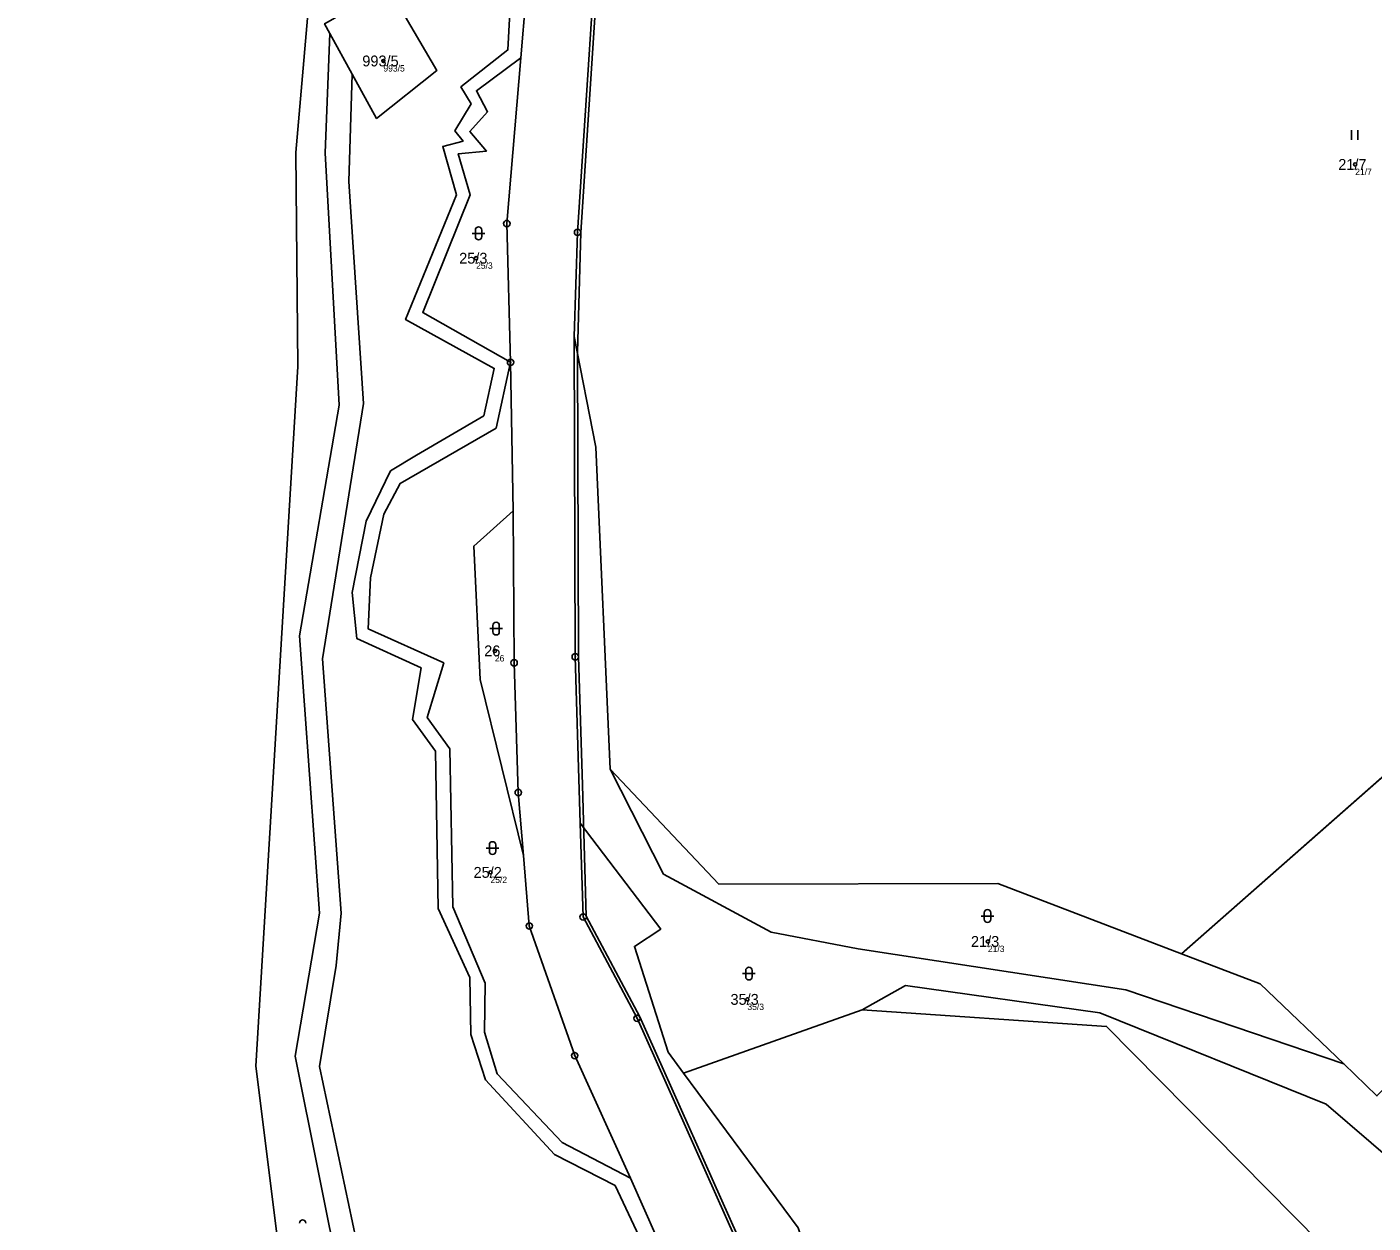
# Model space of a CAD drawing. Extents: x -554500 to -548272, y -1079733 to -1073730.
# Drawn here: x -553668.1 to -553457.4, y -1077281.2 to -1077094.1 of the extents above; entities that cross this region are included whole.
import ezdxf

# ---------------------------------------------------------------- set-up
doc = ezdxf.new("R2010")
doc.units = 0
for name, color, linetype in [('Definiční body', 7, 'Continuous'), ('Hranice parcel', 7, 'Continuous'), ('Parcelní čísla', 7, 'Continuous'), ('Polygon parcely', 7, 'Continuous'), ('Vnitřní kresba', 7, 'Continuous'), ('Značky bodu BP', 7, 'Continuous'), ('Značky kultur', 7, 'Continuous')]:
    doc.layers.add(name, color=color, linetype=linetype)

msp = doc.modelspace()

# ---------------------------------------------------------------- linework, layer by layer
at = {"layer": 'Definiční body'}
for centre in [(-553612.33, -1077099.39994), (-553460.24, -1077115.58994), (-553597.82, -1077130.26994), (-553594.88, -1077191.70994), (-553595.57, -1077226.36994), (-553517.72, -1077237.17994), (-553555.36, -1077246.23994)]:
    msp.add_circle(centre, 0.25, dxfattribs=at)
at = {"layer": 'Hranice parcel'}
for p, q in [((-553590.06, -1077089.56), (-553590.84, -1077098.9)), ((-553620.7, -1077095.09), (-553617.19, -1077101.48)), ((-553592.01, -1077169.77), (-553592.43, -1077146.55)), ((-553429.95, -1077188.53), (-553487.43, -1077239.1)), ((-553537.4, -1077247.89), (-553565.36, -1077257.79)), ((-553462.04, -1077256.35), (-553456.84, -1077261.34))]:
    msp.add_line(p, q, dxfattribs=at)
for points in [[(-553582.46, -1077142.54), (-553581.94, -1077126.22), (-553578.15, -1077068.06), (-553574.31, -1077044.93), (-553567.91, -1077030.53), (-553564.57, -1077025.49)], [(-553549.7, -1077548.32), (-553556.93, -1077511.81), (-553569.3, -1077473.78), (-553582, -1077438.56), (-553603.51, -1077381.68), (-553615.68, -1077325.42), (-553628.47, -1077287.09), (-553632.3, -1077256.69), (-553625.73, -1077147.2), (-553626.03, -1077113.72), (-553623.37, -1077083.05), (-553628.32, -1077056.09)], [(-553616.83, -1077090.86), (-553611.6, -1077087.83), (-553603.97, -1077100.9), (-553613.39, -1077108.39), (-553617.19, -1077101.48)], [(-553565.97, -1077296.73), (-553576.04, -1077275.37), (-553585.57, -1077270.5), (-553596.34, -1077258.81), (-553598.62, -1077251.71), (-553598.79, -1077242.81), (-553603.75, -1077232), (-553604.18, -1077207.39), (-553607.75, -1077202.42), (-553606.42, -1077194.37), (-553616.49, -1077189.76), (-553617.23, -1077182.59), (-553615.04, -1077171.39), (-553611.19, -1077163.56), (-553607.13, -1077161.07), (-553596.61, -1077154.91), (-553594.99, -1077147.5), (-553608.86, -1077139.88), (-553600.88, -1077120.35), (-553603.04, -1077112.79), (-553599.86, -1077111.93), (-553601.14, -1077110.31), (-553598.6, -1077106.12), (-553600.2, -1077103.45), (-553592.83, -1077097.66), (-553592.42, -1077089.87)], [(-553620.7, -1077095.09), (-553621.53, -1077093.58), (-553620.62, -1077093.06)], [(-553546.77, -1077548.13), (-553553.8, -1077510.36), (-553576.72, -1077440.46), (-553599.81, -1077379.81), (-553615.3, -1077309.22), (-553626.15, -1077255.1), (-553622.35, -1077232.77), (-553625.45, -1077189.33), (-553619.26, -1077153.28), (-553621.46, -1077113.77), (-553620.7, -1077095.09)], [(-553590.84, -1077098.9), (-553597.76, -1077104.06), (-553596.03, -1077107.36), (-553598.8, -1077110.45), (-553596.2, -1077113.5), (-553600.62, -1077113.91), (-553598.76, -1077120.36), (-553606.16, -1077138.77), (-553592.43, -1077146.55)], [(-553592.43, -1077146.55), (-553593.01, -1077124.85), (-553590.84, -1077098.9)], [(-553617.19, -1077101.48), (-553617.76, -1077118.25), (-553615.44, -1077153), (-553621.87, -1077192.95), (-553618.92, -1077232.77), (-553619.73, -1077240.95), (-553622.31, -1077256.75), (-553607.43, -1077327.26)], [(-553576.84, -1077210.2), (-553579.09, -1077159.81), (-553582.46, -1077142.54)], [(-553582.46, -1077142.54), (-553582.3, -1077192.63), (-553581.51, -1077218.69)], [(-553592.43, -1077146.55), (-553594.69, -1077156.84), (-553609.7, -1077165.5), (-553612.24, -1077170.29), (-553614.32, -1077180.26), (-553614.69, -1077188.27), (-553602.88, -1077193.6), (-553605.47, -1077202.11), (-553601.95, -1077207.06), (-553601.45, -1077231.74), (-553596.42, -1077243.72), (-553596.48, -1077251.37), (-553594.54, -1077257.89), (-553584.35, -1077268.65), (-553573.67, -1077274.2)], [(-553590.4, -1077223.74), (-553597.17, -1077196.2), (-553598.18, -1077175.31), (-553592.01, -1077169.77)], [(-553590.4, -1077223.74), (-553591.22, -1077213.88), (-553591.87, -1077193.59), (-553592.01, -1077169.77)], [(-553576.84, -1077210.2), (-553568.5, -1077226.64), (-553551.63, -1077235.73), (-553538.03, -1077238.31), (-553496.12, -1077244.77), (-553462.04, -1077256.35)], [(-553487.43, -1077239.1), (-553516.15, -1077228.13), (-553559.82, -1077228.21), (-553576.84, -1077210.2)], [(-553565.36, -1077257.79), (-553567.74, -1077254.49), (-553573.05, -1077237.94), (-553568.91, -1077235.23), (-553581.51, -1077218.69)], [(-553581.51, -1077218.69), (-553581.06, -1077233.34), (-553572.63, -1077249.2), (-553551.23, -1077297.11), (-553504.52, -1077388.35)], [(-553573.67, -1077274.2), (-553582.39, -1077255.04), (-553589.49, -1077234.75), (-553590.4, -1077223.74)], [(-553462.04, -1077256.35), (-553475.11, -1077243.8), (-553487.43, -1077239.1)], [(-553366.23, -1077365.2), (-553368.96, -1077365.98), (-553400.19, -1077347.66), (-553410.95, -1077332.11), (-553408.98, -1077323.1), (-553443.63, -1077280.81), (-553464.79, -1077262.64), (-553500.22, -1077248.33), (-553530.61, -1077244.06), (-553537.4, -1077247.89)], [(-553361.2, -1077394.46), (-553406.19, -1077354.83), (-553427.96, -1077322.54), (-553499.14, -1077250.48), (-553537.4, -1077247.89)], [(-553494.38, -1077400.51), (-553500.57, -1077374.83), (-553532.73, -1077326.06), (-553547.44, -1077281.99), (-553565.36, -1077257.79)], [(-553573.67, -1077274.2), (-553569.6, -1077283.37), (-553563.22, -1077295)]]:
    msp.add_lwpolyline(points, dxfattribs=at)
at = {"layer": 'Polygon parcely'}
for points in [[(-553375.92, -1076952.27), (-553375.59, -1076917.75), (-553495.86, -1077070.39), (-553564.57, -1077025.49), (-553567.91, -1077030.53), (-553574.31, -1077044.93), (-553578.15, -1077068.06), (-553581.94, -1077126.22), (-553582.46, -1077142.54), (-553579.09, -1077159.81), (-553576.84, -1077210.2), (-553559.82, -1077228.21), (-553516.15, -1077228.13), (-553487.43, -1077239.1), (-553429.95, -1077188.53), (-553414.23, -1077141.95), (-553379.82, -1077166.37), (-553318.15, -1077137.23), (-553332.96, -1077096.33), (-553350.76, -1077002.12), (-553372.42, -1076964.83)], [(-553620.7, -1077095.09), (-553617.19, -1077101.48), (-553613.39, -1077108.39), (-553603.97, -1077100.9), (-553611.6, -1077087.83), (-553616.83, -1077090.86), (-553620.62, -1077093.06), (-553621.53, -1077093.58)], [(-553620.7, -1077095.09), (-553621.46, -1077113.77), (-553619.26, -1077153.28), (-553625.45, -1077189.33), (-553622.35, -1077232.77), (-553626.15, -1077255.1), (-553615.3, -1077309.22), (-553599.81, -1077379.81), (-553576.72, -1077440.46), (-553553.8, -1077510.36), (-553546.77, -1077548.13), (-553544.47, -1077547.76), (-553545.48, -1077541.65), (-553550.78, -1077510.48), (-553572.39, -1077443.01), (-553596.59, -1077378.63), (-553607.43, -1077327.26), (-553622.31, -1077256.75), (-553619.73, -1077240.95), (-553618.92, -1077232.77), (-553621.87, -1077192.95), (-553615.44, -1077153), (-553617.76, -1077118.25), (-553617.19, -1077101.48)], [(-553596.03, -1077107.36), (-553598.8, -1077110.45), (-553596.2, -1077113.5), (-553600.62, -1077113.91), (-553598.76, -1077120.36), (-553606.16, -1077138.77), (-553592.43, -1077146.55), (-553593.01, -1077124.85), (-553590.84, -1077098.9), (-553597.76, -1077104.06)], [(-553597.17, -1077196.2), (-553598.18, -1077175.31), (-553592.01, -1077169.77), (-553592.43, -1077146.55), (-553594.69, -1077156.84), (-553609.7, -1077165.5), (-553612.24, -1077170.29), (-553614.32, -1077180.26), (-553614.69, -1077188.27), (-553602.88, -1077193.6), (-553605.47, -1077202.11), (-553601.95, -1077207.06), (-553601.45, -1077231.74), (-553596.42, -1077243.72), (-553596.48, -1077251.37), (-553594.54, -1077257.89), (-553584.35, -1077268.65), (-553573.67, -1077274.2), (-553582.39, -1077255.04), (-553589.49, -1077234.75), (-553590.4, -1077223.74)], [(-553590.4, -1077223.74), (-553591.22, -1077213.88), (-553591.87, -1077193.59), (-553592.01, -1077169.77), (-553598.18, -1077175.31), (-553597.17, -1077196.2)], [(-553487.43, -1077239.1), (-553475.11, -1077243.8), (-553462.04, -1077256.35), (-553456.84, -1077261.34), (-553432.7, -1077237.54), (-553429.95, -1077188.53)], [(-553559.82, -1077228.21), (-553576.84, -1077210.2), (-553568.5, -1077226.64), (-553551.63, -1077235.73), (-553538.03, -1077238.31), (-553496.12, -1077244.77), (-553462.04, -1077256.35), (-553475.11, -1077243.8), (-553487.43, -1077239.1), (-553516.15, -1077228.13)], [(-553581.06, -1077233.34), (-553572.63, -1077249.2), (-553551.23, -1077297.11), (-553504.52, -1077388.35), (-553494.38, -1077400.51), (-553500.57, -1077374.83), (-553532.73, -1077326.06), (-553547.44, -1077281.99), (-553565.36, -1077257.79), (-553567.74, -1077254.49), (-553573.05, -1077237.94), (-553568.91, -1077235.23), (-553581.51, -1077218.69)], [(-553500.22, -1077248.33), (-553530.61, -1077244.06), (-553537.4, -1077247.89), (-553499.14, -1077250.48), (-553427.96, -1077322.54), (-553406.19, -1077354.83), (-553361.2, -1077394.46), (-553354.06, -1077392.08), (-553279.01, -1077366.33), (-553181.25, -1077333.07), (-553199.68, -1077316.65), (-553268.86, -1077335.82), (-553366.23, -1077365.2), (-553368.96, -1077365.98), (-553400.19, -1077347.66), (-553410.95, -1077332.11), (-553408.98, -1077323.1), (-553443.63, -1077280.81), (-553464.79, -1077262.64)]]:
    msp.add_lwpolyline(points, close=True, dxfattribs=at)
for points in [[(-553286.49, -1077608.01), (-553305.57, -1077590.74), (-553331.17, -1077571.81), (-553369.57, -1077542.35), (-553435.28, -1077492.48), (-553452.61, -1077475.58), (-553466.46, -1077456.89), (-553477.79, -1077440.54), (-553497.17, -1077402.92), (-553504.52, -1077388.35), (-553551.23, -1077297.11), (-553572.63, -1077249.2), (-553581.06, -1077233.34), (-553581.51, -1077218.69), (-553582.3, -1077192.63), (-553582.46, -1077142.54), (-553581.94, -1077126.22), (-553578.15, -1077068.06)], [(-553673.1, -1077611), (-553640.64, -1077589.83), (-553615.81, -1077577.71), (-553589, -1077575.26), (-553580.64, -1077565.46), (-553561.09, -1077559.66), (-553549.7, -1077548.32), (-553556.93, -1077511.81), (-553569.3, -1077473.78), (-553582, -1077438.56), (-553603.51, -1077381.68), (-553615.68, -1077325.42), (-553628.47, -1077287.09), (-553632.3, -1077256.69), (-553625.73, -1077147.2), (-553626.03, -1077113.72), (-553623.37, -1077083.05)], [(-553623.37, -1077083.05), (-553626.03, -1077113.72), (-553625.73, -1077147.2), (-553632.3, -1077256.69), (-553628.47, -1077287.09), (-553615.68, -1077325.42), (-553603.51, -1077381.68), (-553582, -1077438.56), (-553569.3, -1077473.78), (-553556.93, -1077511.81), (-553549.7, -1077548.32), (-553546.77, -1077548.13), (-553553.8, -1077510.36), (-553576.72, -1077440.46), (-553599.81, -1077379.81), (-553615.3, -1077309.22), (-553626.15, -1077255.1), (-553622.35, -1077232.77), (-553625.45, -1077189.33), (-553619.26, -1077153.28), (-553621.46, -1077113.77), (-553620.7, -1077095.09), (-553621.53, -1077093.58)], [(-553611.6, -1077087.83), (-553603.97, -1077100.9), (-553613.39, -1077108.39), (-553617.19, -1077101.48), (-553617.76, -1077118.25), (-553615.44, -1077153), (-553621.87, -1077192.95), (-553618.92, -1077232.77), (-553619.73, -1077240.95), (-553622.31, -1077256.75), (-553607.43, -1077327.26), (-553581.05, -1077306.13), (-553582.35, -1077339.08), (-553571.64, -1077367.42), (-553566.95, -1077399), (-553542.53, -1077445.12)], [(-553592.42, -1077089.87), (-553592.83, -1077097.66), (-553600.2, -1077103.45), (-553598.6, -1077106.12), (-553601.14, -1077110.31), (-553599.86, -1077111.93), (-553603.04, -1077112.79), (-553600.88, -1077120.35), (-553608.86, -1077139.88), (-553594.99, -1077147.5), (-553596.61, -1077154.91), (-553607.13, -1077161.07), (-553611.19, -1077163.56), (-553615.04, -1077171.39), (-553617.23, -1077182.59), (-553616.49, -1077189.76), (-553606.42, -1077194.37), (-553607.75, -1077202.42), (-553604.18, -1077207.39), (-553603.75, -1077232), (-553598.79, -1077242.81), (-553598.62, -1077251.71), (-553596.34, -1077258.81), (-553585.57, -1077270.5), (-553576.04, -1077275.37), (-553565.97, -1077296.73)], [(-553565.97, -1077296.73), (-553576.04, -1077275.37), (-553585.57, -1077270.5), (-553596.34, -1077258.81), (-553598.62, -1077251.71), (-553598.79, -1077242.81), (-553603.75, -1077232), (-553604.18, -1077207.39), (-553607.75, -1077202.42), (-553606.42, -1077194.37), (-553616.49, -1077189.76), (-553617.23, -1077182.59), (-553615.04, -1077171.39), (-553611.19, -1077163.56), (-553607.13, -1077161.07), (-553596.61, -1077154.91), (-553594.99, -1077147.5), (-553608.86, -1077139.88), (-553600.88, -1077120.35), (-553603.04, -1077112.79), (-553599.86, -1077111.93), (-553601.14, -1077110.31), (-553598.6, -1077106.12), (-553600.2, -1077103.45), (-553592.83, -1077097.66), (-553592.42, -1077089.87)], [(-553573.67, -1077274.2), (-553584.35, -1077268.65), (-553594.54, -1077257.89), (-553596.48, -1077251.37), (-553596.42, -1077243.72), (-553601.45, -1077231.74), (-553601.95, -1077207.06), (-553605.47, -1077202.11), (-553602.88, -1077193.6), (-553614.69, -1077188.27), (-553614.32, -1077180.26), (-553612.24, -1077170.29), (-553609.7, -1077165.5), (-553594.69, -1077156.84), (-553592.43, -1077146.55), (-553606.16, -1077138.77), (-553598.76, -1077120.36), (-553600.62, -1077113.91), (-553596.2, -1077113.5), (-553598.8, -1077110.45), (-553596.03, -1077107.36), (-553597.76, -1077104.06), (-553590.84, -1077098.9), (-553590.06, -1077089.56)], [(-553590.06, -1077089.56), (-553590.84, -1077098.9), (-553593.01, -1077124.85), (-553592.43, -1077146.55), (-553592.01, -1077169.77), (-553591.87, -1077193.59), (-553591.22, -1077213.88), (-553590.4, -1077223.74), (-553589.49, -1077234.75), (-553582.39, -1077255.04), (-553573.67, -1077274.2), (-553569.6, -1077283.37), (-553563.22, -1077295), (-553559.56, -1077301.69), (-553549.03, -1077321.55), (-553526.76, -1077363.54), (-553507.54, -1077405.45), (-553506.63, -1077407.39), (-553486.89, -1077446.32)], [(-553456.84, -1077261.34), (-553462.04, -1077256.35), (-553496.12, -1077244.77), (-553538.03, -1077238.31), (-553551.63, -1077235.73), (-553568.5, -1077226.64), (-553576.84, -1077210.2), (-553579.09, -1077159.81), (-553582.46, -1077142.54), (-553582.3, -1077192.63), (-553581.51, -1077218.69), (-553568.91, -1077235.23), (-553573.05, -1077237.94), (-553567.74, -1077254.49), (-553565.36, -1077257.79), (-553537.4, -1077247.89), (-553530.61, -1077244.06), (-553500.22, -1077248.33), (-553464.79, -1077262.64), (-553443.63, -1077280.81)], [(-553259.47, -1077404.13), (-553299.47, -1077409.37), (-553313.02, -1077411.15), (-553336.53, -1077414.65), (-553343.95, -1077415.75), (-553361.2, -1077394.46), (-553406.19, -1077354.83), (-553427.96, -1077322.54), (-553499.14, -1077250.48), (-553537.4, -1077247.89), (-553565.36, -1077257.79), (-553547.44, -1077281.99), (-553532.73, -1077326.06), (-553500.57, -1077374.83), (-553494.38, -1077400.51), (-553466.11, -1077437.96), (-553438.69, -1077476), (-553427.19, -1077489.13), (-553404.4, -1077505.48), (-553370.01, -1077535.01), (-553347.31, -1077550.23), (-553312.52, -1077581.47), (-553292.24, -1077596.74), (-553271.1, -1077617.89)], [(-553529.68, -1077432.94), (-553527.55, -1077419.96), (-553536.81, -1077412.1), (-553549.09, -1077411.71), (-553552.13, -1077403.97), (-553549.84, -1077389.35), (-553558.72, -1077370.14), (-553554.73, -1077361.12), (-553572.62, -1077337.41), (-553563.82, -1077327.08), (-553572.74, -1077321.44), (-553574.14, -1077314.73), (-553563.22, -1077295), (-553569.6, -1077283.37), (-553573.67, -1077274.2)]]:
    msp.add_lwpolyline(points, dxfattribs=at)
at = {"layer": 'Vnitřní kresba'}
for p, q in [((-553581.44, -1077126.24), (-553577.66, -1077068.14)), ((-553581.95, -1077144.95), (-553581.44, -1077126.24)), ((-553581.8, -1077192.61), (-553581.95, -1077144.95)), ((-553581.8, -1077192.61), (-553581.19, -1077212.72)), ((-553581.19, -1077212.72), (-553580.57, -1077233.24)), ((-553572.19, -1077248.96), (-553580.57, -1077233.24)), ((-553550.78, -1077296.88), (-553572.19, -1077248.96))]:
    msp.add_line(p, q, dxfattribs=at)
at = {"layer": 'Značky bodu BP'}
for centre, radius in [((-553593.01, -1077124.84988), 0.5), ((-553593.01, -1077124.84988), 0.0303), ((-553581.94, -1077126.21988), 0.5), ((-553581.94, -1077126.21988), 0.0303), ((-553592.43, -1077146.54988), 0.5), ((-553592.43, -1077146.54988), 0.0303), ((-553591.87, -1077193.58988), 0.5), ((-553582.3, -1077192.62988), 0.5), ((-553582.3, -1077192.62988), 0.0303), ((-553591.87, -1077193.58988), 0.0303), ((-553591.22, -1077213.87988), 0.5), ((-553591.22, -1077213.87988), 0.0303), ((-553581.06, -1077233.33988), 0.5), ((-553581.06, -1077233.33988), 0.0303), ((-553589.49, -1077234.74988), 0.5), ((-553589.49, -1077234.74988), 0.0303), ((-553572.63, -1077249.19988), 0.5), ((-553572.63, -1077249.19988), 0.0303), ((-553582.39, -1077255.03988), 0.5), ((-553582.39, -1077255.03988), 0.0303)]:
    msp.add_circle(centre, radius, dxfattribs=at)
at = {"layer": 'Značky kultur'}
for p, q in [((-553460.801, -1077111.75), (-553460.801, -1077110.25)), ((-553459.8, -1077111.75), (-553459.8, -1077110.25)), ((-553597.931, -1077125.881), (-553597.931, -1077126.882)), ((-553596.929, -1077126.882), (-553596.929, -1077125.881)), ((-553598.431, -1077126.381), (-553596.429, -1077126.381)), ((-553595.691, -1077188.221), (-553593.689, -1077188.221)), ((-553595.191, -1077187.721), (-553595.191, -1077188.722)), ((-553594.189, -1077188.722), (-553594.189, -1077187.721)), ((-553596.241, -1077222.561), (-553594.239, -1077222.561)), ((-553595.741, -1077222.061), (-553595.741, -1077223.062)), ((-553594.739, -1077223.062), (-553594.739, -1077222.061)), ((-553518.781, -1077233.201), (-553516.779, -1077233.201)), ((-553518.281, -1077232.701), (-553518.281, -1077233.702)), ((-553517.279, -1077233.702), (-553517.279, -1077232.701)), ((-553555.621, -1077241.701), (-553555.621, -1077242.702)), ((-553554.619, -1077242.702), (-553554.619, -1077241.701)), ((-553556.121, -1077242.201), (-553554.119, -1077242.201))]:
    msp.add_line(p, q, dxfattribs=at)
for centre, start, end in [((-553597.43, -1077125.8809), 0, 180), ((-553597.43, -1077126.8809), 180, 359.9878861), ((-553594.69, -1077187.7209), 0, 180), ((-553594.69, -1077188.7209), 180, 359.9878861), ((-553595.24, -1077222.0609), 0, 180), ((-553595.24, -1077223.0609), 180, 359.9878861), ((-553517.78, -1077232.7009), 0, 180), ((-553517.78, -1077233.7009), 180, 359.9878861), ((-553555.12, -1077241.7009), 0, 180), ((-553555.12, -1077242.7009), 180, 359.9878861), ((-553624.97, -1077281.2409), 0, 180)]:
    msp.add_arc(centre, 0.5, start, end, dxfattribs=at)

# ---------------------------------------------------------------- texts
at = {"layer": 'Definiční body'}
for s, p in [('993/5', (-553612.33, -1077101.056)), ('21/7', (-553460.24, -1077117.246)), ('25/3', (-553597.82, -1077131.926)), ('26', (-553594.88, -1077193.366)), ('25/2', (-553595.57, -1077228.026)), ('21/3', (-553517.72, -1077238.836)), ('35/3', (-553555.36, -1077247.896))]:
    msp.add_text(s, height=0.999996, dxfattribs=at).set_placement(p)
at = {"layer": 'Parcelní čísla'}
for s, p in [('993/5', (-553615.628, -1077100.25)), ('21/7', (-553462.889, -1077116.44)), ('25/3', (-553600.469, -1077131.12)), ('26', (-553596.556, -1077192.56)), ('25/2', (-553598.219, -1077227.22)), ('21/3', (-553520.369, -1077238.03)), ('35/3', (-553558.009, -1077247.09))]:
    msp.add_text(s, height=1.699998, dxfattribs=at).set_placement(p)

doc.saveas('drawing.dxf')
